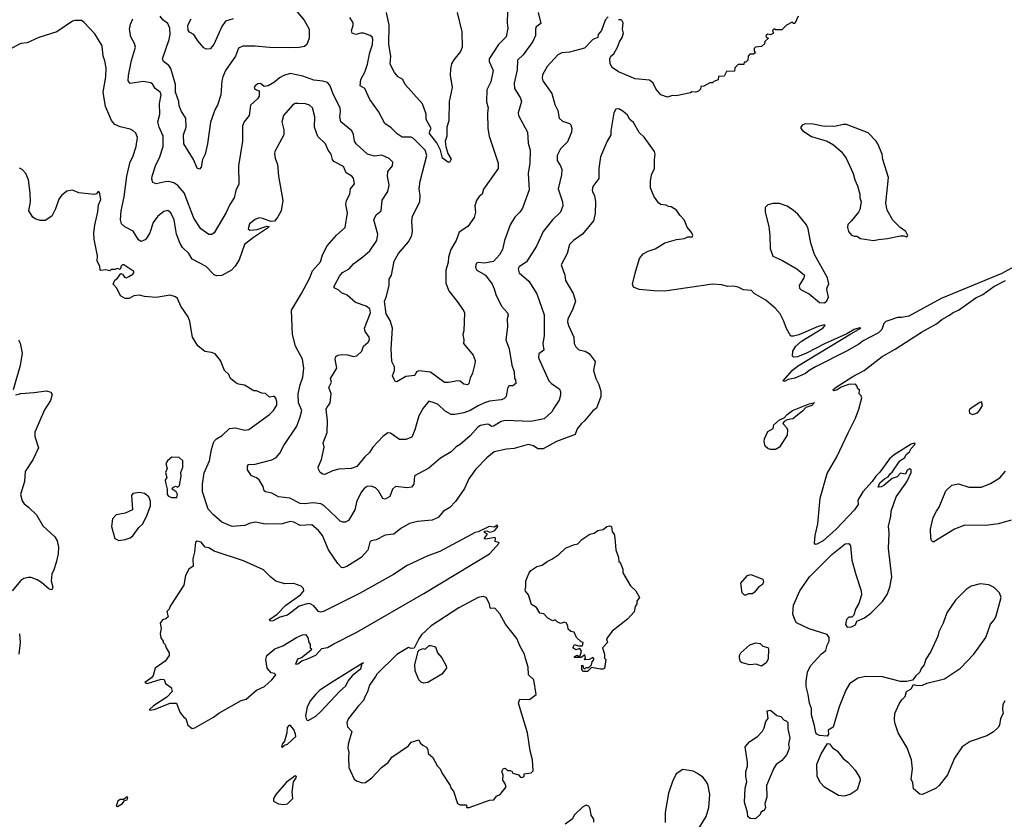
# Model space of a CAD drawing. Extents: x 1678759 to 1859541, y 384609 to 522867.
# Tile 370 of 466: x 1802486 to 1810131, y 426143 to 432349. Entities that reach past the tile are written whole.
import ezdxf

# ---------------------------------------------------------------- set-up
doc = ezdxf.new("R2010")
doc.units = 0

msp = doc.modelspace()

# ---------------------------------------------------------------- linework, layer by layer
at = {"layer": '0CON20XD'}
for points in [[(1804609.4, 432445), (1804695.5, 432345.5), (1804734.3, 432275), (1804732.5, 432205), (1804715, 432157.5), (1804698.3, 432141.7), (1804655, 432131.9), (1804590.4, 432130.4), (1804425, 432132.9), (1804313.6, 432143.6), (1804217.9, 432142.1), (1804185, 432128), (1804160.6, 432065), (1804084.7, 431955.3), (1804063.3, 431905), (1804055.6, 431875), (1804046.5, 431765), (1804021.9, 431685)], [(1806510.5, 432405), (1806531.3, 432318.7), (1806495, 432293.3), (1806490, 432275), (1806492.2, 432225), (1806471.1, 432178.9), (1806395.6, 432075), (1806351.9, 432035), (1806348.9, 431958.9), (1806325.6, 431855), (1806328.9, 431815), (1806373.1, 431745), (1806381.9, 431715), (1806356.9, 431625), (1806358.1, 431605), (1806429.2, 431475), (1806435, 431390), (1806450, 431335), (1806448.2, 431235), (1806433.3, 431155), (1806442.1, 431027.9), (1806389.2, 430885), (1806370, 430855), (1806331.4, 430815), (1806293.8, 430756.2), (1806249.2, 430635), (1806234.4, 430565), (1806212, 430525), (1806165, 430472.1), (1806095, 430458.6), (1806045, 430464), (1806031.9, 430458.1), (1806027.1, 430442.9), (1806026, 430425), (1806035.8, 430405.8), (1806104, 430365), (1806155, 430296.7), (1806171.3, 430261.3), (1806182.5, 430215), (1806227.5, 430125), (1806274.2, 430075), (1806278.6, 430055), (1806271.7, 430028.3), (1806272.5, 429965), (1806260, 429865), (1806285.6, 429795), (1806306.4, 429666.4), (1806324.3, 429615), (1806327.5, 429565), (1806336.7, 429555), (1806337.5, 429525), (1806315, 429507.5), (1806283.9, 429506.1), (1806273.2, 429486.8), (1806263.3, 429425), (1806244.1, 429405.9), (1806225, 429398.5), (1806135, 429387.6), (1806096, 429375), (1806045, 429353.1), (1805985, 429315.4), (1805935, 429297.7), (1805864.5, 429284.5), (1805835, 429285.6), (1805789.4, 429309.4), (1805735, 429361.2), (1805704.4, 429375.6), (1805662.1, 429387.9), (1805617.8, 429335), (1805585.6, 429275), (1805554.5, 429165.5), (1805530.8, 429109.2), (1805485, 429092), (1805435, 429091.2), (1805365, 429138.6), (1805345, 429142.5), (1805305.3, 429114.7), (1805228.3, 429031.7), (1805201.3, 428988.7), (1805165, 428956.2), (1805105, 428880), (1805060, 428865), (1804965, 428859.2), (1804915, 428847.1), (1804855, 428818.8), (1804840.5, 428820.5), (1804820, 428835), (1804805, 428860), (1804803.3, 428875), (1804830, 428935), (1804849.7, 429030.3), (1804841.4, 429065), (1804872.5, 429145), (1804875.5, 429235), (1804866.8, 429325), (1804870.3, 429339.7), (1804885, 429355.8), (1804896.7, 429375), (1804904.4, 429445), (1804887.5, 429495), (1804906.9, 429535), (1804900, 429565), (1804948.1, 429645), (1804935.7, 429715), (1804940, 429735), (1804955, 429745.8), (1804985, 429751.1), (1805035, 429746.7), (1805074.4, 429735.6), (1805105, 429740.6), (1805143.1, 429775), (1805155.8, 429815), (1805190.8, 429845), (1805201.4, 429865), (1805200.8, 429885), (1805169.7, 429929.7), (1805164.4, 429954.4), (1805210.9, 430075), (1805205, 430104.6), (1805175, 430124.4), (1805094.4, 430155), (1805029.6, 430209.6), (1804985, 430229.2), (1804965, 430250), (1804934.2, 430264.2), (1804926.2, 430275), (1804970.4, 430359.6), (1804993.1, 430386.9), (1805045, 430414.2), (1805078, 430455), (1805150.9, 430509.1), (1805204.6, 430555.4), (1805258.5, 430635), (1805266.5, 430685), (1805235.6, 430795), (1805255, 430834), (1805293.1, 430865), (1805300.8, 430949.2), (1805343.3, 431015), (1805354.4, 431065), (1805341.4, 431135), (1805345, 431170), (1805380, 431215), (1805382.7, 431242.7), (1805355, 431272.5), (1805298.3, 431298.3), (1805241.3, 431288.7), (1805185.4, 431305.4), (1805099.1, 431385), (1805085, 431406.2), (1805077.4, 431457.4), (1805066.1, 431486.1), (1804979.2, 431555), (1804971.5, 431595), (1804976.7, 431635), (1804973.1, 431665), (1804922.7, 431765), (1804895, 431840), (1804875, 431861.4), (1804840.7, 431870.7), (1804769.4, 431879.4), (1804685, 431910), (1804585, 431930.5), (1804536.2, 431915), (1804503.1, 431896.9), (1804465, 431864.3), (1804415, 431834.2), (1804385, 431831.2), (1804355, 431853.3), (1804335, 431850), (1804313.8, 431835), (1804306.7, 431825), (1804310.5, 431810.5), (1804346.2, 431796.2), (1804344.2, 431755), (1804332, 431735), (1804278, 431685), (1804267.1, 431605), (1804230, 431555), (1804217.1, 431525), (1804215.6, 431405), (1804184.4, 431215), (1804188.3, 431071.7), (1804165, 431022.5), (1804152.5, 430965), (1804117.8, 430915), (1804088.3, 430851.7), (1803996.2, 430695), (1803978.8, 430681.2), (1803955, 430682), (1803891.9, 430725), (1803838.9, 430808.9), (1803763.2, 431005), (1803715, 431062.7), (1803683.3, 431083.3), (1803645, 431092.1), (1803615, 431091.5), (1803545, 431074.2), (1803518.8, 431085), (1803512.2, 431112.2), (1803514.6, 431135.4), (1803540, 431215), (1803574.6, 431285.4), (1803600.9, 431365), (1803599.1, 431445), (1803568.9, 431515), (1803559.5, 431555), (1803573.6, 431616.4), (1803571.6, 431698.4), (1803585.5, 431765), (1803575.6, 431785), (1803536.9, 431815), (1803519.4, 431845), (1803505, 431857.5), (1803445, 431868.5), (1803345, 431853.1), (1803328.1, 431875), (1803330.7, 431915), (1803355, 432033.3), (1803384.5, 432134.5), (1803378.6, 432165), (1803350, 432215), (1803338.9, 432275), (1803346.9, 432313.1), (1803364.4, 432355)], [(1804021.9, 431685), (1804003.1, 431655), (1803967.2, 431552.8), (1803944.4, 431385.6), (1803925.7, 431305), (1803905.8, 431264.2), (1803896, 431205), (1803881.7, 431188.3), (1803865, 431197.5), (1803834.2, 431265), (1803761.1, 431385), (1803758.5, 431455), (1803779.5, 431515), (1803775.5, 431585), (1803743.5, 431635), (1803725, 431680), (1803720.9, 431715), (1803695.4, 431785.4), (1803694.6, 431844.6), (1803660.4, 431970.4), (1803645, 431993.3), (1803603.8, 432025), (1803596, 432045), (1803647.7, 432195), (1803654.6, 432235), (1803652.2, 432282.2), (1803635, 432319.2), (1803597.9, 432347.9), (1803577.5, 432375)], [(1804143.8, 432356.2), (1804083.9, 432336.1), (1804055, 432296), (1803994.5, 432155.5), (1803965, 432122.5), (1803935, 432120), (1803915, 432130), (1803868.8, 432185), (1803837.1, 432235), (1803805, 432251.4), (1803794.1, 432264.1), (1803790.8, 432305), (1803816.5, 432355)], [(1806272.7, 432412.7), (1806270.6, 432325), (1806276.6, 432283.4), (1806264.1, 432215.9), (1806204.3, 432155), (1806132.5, 432045), (1806130, 432025), (1806161.9, 431955), (1806144.6, 431865.4), (1806114.2, 431805), (1806110.9, 431710.9), (1806124, 431665), (1806119.2, 431625), (1806121.9, 431505), (1806130, 431445), (1806201.4, 431235), (1806200, 431195), (1806087.3, 431032.7), (1806076, 430995), (1806053.1, 430976.9), (1806032, 430945), (1806020, 430905), (1806025.9, 430855.9), (1806015.6, 430814.4), (1805966.2, 430745), (1805899.1, 430700.9), (1805874.6, 430635), (1805834.7, 430565), (1805815.6, 430505), (1805813.1, 430463.1), (1805795.7, 430405), (1805794.6, 430304.6), (1805817.8, 430245), (1805881.8, 430161.8), (1805932.6, 430092.6), (1805938.9, 430075), (1805935.6, 429934.4), (1805927.1, 429905), (1805935.6, 429865), (1805932.9, 429835), (1806006.9, 429745), (1806021.4, 429705), (1806021.2, 429678.8), (1806002, 429605), (1805983.4, 429566.6), (1805973.9, 429526.1), (1805963.9, 429516.1), (1805935, 429520), (1805905, 429543.8), (1805887.3, 429547.3), (1805815, 429532.5), (1805785, 429532.5), (1805675, 429612), (1805585, 429623.1), (1805568, 429615), (1805555, 429587.5), (1805485, 429578.8), (1805415, 429537.5), (1805400.7, 429540.7), (1805380, 429585), (1805396.7, 429625), (1805396.2, 429655), (1805376.4, 429696.4), (1805370, 429795), (1805380, 429955), (1805363.1, 430015), (1805330.8, 430065), (1805317.5, 430165), (1805332, 430195), (1805355.8, 430285), (1805354.2, 430335), (1805372, 430365), (1805392.5, 430475), (1805427.5, 430535), (1805506, 430625), (1805531.4, 430675), (1805537, 430707), (1805530.8, 430785), (1805535.7, 430824.3), (1805593.1, 430935), (1805595.6, 430985), (1805587.1, 431035), (1805595.6, 431095), (1805646.8, 431295), (1805634.7, 431335), (1805545, 431427.9), (1805525, 431436.8), (1805455, 431438.2), (1805416.4, 431463.6), (1805369.4, 431509.4), (1805322.1, 431542.1), (1805272.5, 431635), (1805205, 431728.8), (1805165, 431813.8), (1805128.8, 431835), (1805135.6, 431885), (1805165, 431941.2), (1805185.8, 432004.2), (1805204.6, 432095.4), (1805226.5, 432155), (1805228, 432198), (1805222, 432212), (1805206, 432225), (1805156.2, 432245), (1805134.7, 432245.3), (1805095, 432232.7), (1805068.6, 432245), (1805061.1, 432265), (1805074.3, 432304.3), (1805074.4, 432325), (1805048.9, 432365)], [(1805882.5, 432405), (1805919.2, 432255), (1805922.9, 432135), (1805908.9, 432101.1), (1805857.5, 432037.5), (1805839.4, 432005), (1805830, 431965), (1805828.3, 431918.3), (1805842.7, 431822.7), (1805821.1, 431715), (1805817.3, 431562.7), (1805802, 431515), (1805802.1, 431445), (1805788.9, 431405), (1805793.7, 431363.7), (1805810.4, 431310.4), (1805835.8, 431265.8), (1805826.2, 431245), (1805815, 431240), (1805770, 431275), (1805753.8, 431335), (1805724.2, 431394.2), (1805668.5, 431465), (1805669.5, 431485), (1805681.5, 431505), (1805643.1, 431573.1), (1805641.5, 431615), (1805612.5, 431695), (1805479.2, 431845), (1805462, 431885), (1805425, 431906), (1805395, 431938), (1805363.2, 432003.2), (1805368.7, 432065), (1805353.5, 432155), (1805353.6, 432305), (1805334.2, 432405)], [(1807055, 432370), (1807032.5, 432345), (1807002.5, 432265), (1806976.7, 432235), (1806975, 432210), (1806935.9, 432194.1), (1806872.3, 432127.7), (1806755, 432096), (1806695, 432092.5), (1806665, 432075.8), (1806580.8, 431985), (1806545, 431920), (1806541.9, 431895), (1806546.9, 431875), (1806616.9, 431775), (1806640.3, 431690.3), (1806665.7, 431645), (1806675, 431583.8), (1806700.7, 431560.7), (1806755, 431543.3), (1806765, 431532.5), (1806772.5, 431505), (1806770, 431475), (1806739.3, 431400.7), (1806683.9, 431346.1), (1806660, 431295), (1806660, 431255), (1806685.8, 431215), (1806695.7, 431185), (1806694.2, 431144.2), (1806666.9, 431035), (1806701.1, 430935), (1806702.9, 430905), (1806684.2, 430855), (1806622.9, 430795), (1806551.4, 430705), (1806499.3, 430590.7), (1806421.4, 430468.6), (1806365, 430431.2), (1806355.8, 430414.2), (1806364.4, 430385), (1806439.3, 430319.3), (1806502.4, 430222.4), (1806558.3, 430058.3), (1806558.1, 429895), (1806549.1, 429835), (1806555.6, 429785), (1806515.8, 429755), (1806514.2, 429725), (1806594.4, 429545), (1806615, 429524.2), (1806675, 429483.8), (1806684.2, 429465), (1806686, 429435), (1806675.6, 429395), (1806632.5, 429335), (1806618.6, 429305), (1806557.7, 429252.3), (1806455, 429229.6), (1806255, 429239.1), (1806225, 429230.9), (1806165, 429193.9), (1806149.5, 429190.5)], [(1808530, 432375), (1808505, 432320), (1808495, 432320), (1808485, 432330), (1808440, 432305), (1808405, 432270), (1808355, 432270), (1808343, 432277), (1808332.5, 432265), (1808340, 432245), (1808315, 432230), (1808295, 432237.5), (1808280, 432225), (1808285, 432210), (1808300, 432205), (1808271.7, 432178.3), (1808268.3, 432161.7), (1808245, 432140), (1808200, 432135), (1808190, 432125), (1808190, 432105), (1808198.3, 432091.7), (1808185, 432080), (1808155, 432080), (1808142.5, 432065), (1808140, 432035), (1808125, 432020), (1808111.7, 432018.3), (1808108.3, 432001.7), (1808065, 432000), (1808040, 431975), (1808035, 431950), (1807973, 431947), (1807955, 431910), (1807911.7, 431908.3), (1807908.3, 431881.7), (1807875, 431870), (1807865, 431860), (1807845, 431860), (1807797, 431833), (1807775, 431830), (1807771.7, 431808.3), (1807757, 431793), (1807735, 431787.5), (1807705, 431790), (1807695, 431780), (1807620, 431765), (1807585, 431757.5), (1807555, 431760), (1807515, 431747.5), (1807465, 431766.7), (1807425, 431813.3), (1807403.8, 431855), (1807375, 431880), (1807265, 431889.2), (1807136.7, 431945), (1807087.3, 431977.3), (1807071.2, 432005), (1807068.8, 432045), (1807076.7, 432065), (1807098.8, 432085), (1807128.8, 432135), (1807143.3, 432176.7), (1807165, 432210), (1807173.3, 432245), (1807166.7, 432275), (1807172.5, 432325), (1807165, 432340), (1807155, 432347.5), (1807135, 432348.8)], [(1806149.5, 429190.5), (1806128.2, 429208.2), (1806115, 429209.5), (1806065, 429200), (1806042.8, 429187.2), (1805985, 429118.8), (1805905, 429052), (1805876.2, 429035), (1805835, 428994.2), (1805754.6, 428945.4), (1805662.6, 428867.4), (1805550.5, 428809.5), (1805547.1, 428745), (1805528.3, 428721.7), (1805495, 428716.9), (1805405, 428727.1), (1805381.1, 428705), (1805360.9, 428649.1), (1805325, 428627.1), (1805305, 428634), (1805272.5, 428692.5), (1805248.6, 428715), (1805215, 428728.7), (1805183.7, 428726.3), (1805159.9, 428710.1), (1805139.5, 428685), (1805104.4, 428615), (1805088.1, 428545), (1805038.3, 428461.7), (1805015, 428450), (1804995, 428450), (1804975, 428457.1), (1804944.7, 428484.7), (1804847.7, 428577.7), (1804825, 428591.1), (1804765, 428598.1), (1804698.5, 428591.5), (1804665, 428594.7), (1804584, 428635), (1804495, 428646.4), (1804445, 428673.3), (1804394, 428684), (1804383.3, 428693.3), (1804376, 428726), (1804345, 428778), (1804325, 428793.3), (1804285, 428807.5), (1804254.5, 428855), (1804253.6, 428885), (1804263.6, 428896.4), (1804315, 428900), (1804445, 428932.2), (1804478.1, 428951.9), (1804506.5, 428983.5), (1804536.2, 429045), (1804637.5, 429195), (1804664.4, 429265.6), (1804675.6, 429315), (1804649.6, 429375), (1804649.5, 429445), (1804663.6, 429515), (1804683.8, 429575), (1804692.9, 429645), (1804681.3, 429715), (1804627.1, 429815), (1804604.5, 429905), (1804596.7, 430095), (1804675.3, 430224.7), (1804739.1, 430345), (1804760, 430400), (1804820.4, 430469.6), (1804836.5, 430525), (1804872.2, 430595), (1804945, 430675.8), (1805011.9, 430735), (1805031.3, 430848.7), (1805017.5, 430915), (1805024.2, 430945), (1805048.9, 430995), (1805055.7, 431035), (1805085.6, 431075), (1805077.6, 431117.6), (1805064.2, 431135), (1805020.9, 431160.9), (1804999.1, 431209.1), (1804925, 431247.5), (1804914.4, 431265), (1804904.3, 431305), (1804881.4, 431335), (1804861.5, 431385), (1804802, 431442), (1804773.8, 431515), (1804778.5, 431595), (1804759.2, 431665), (1804735, 431684.3), (1804705, 431696.7), (1804645, 431699.4), (1804625, 431697.1), (1804605, 431685.8), (1804534.5, 431605), (1804520.6, 431555), (1804537.1, 431495), (1804537.1, 431455), (1804467.5, 431325), (1804465, 431310), (1804470, 431275), (1804488.6, 431225), (1804496, 431135), (1804528.6, 430945), (1804515.6, 430865), (1804490.7, 430819.3), (1804464.2, 430785.8), (1804435, 430782), (1804375, 430806), (1804345, 430810), (1804315, 430798), (1804270.8, 430765), (1804260, 430725), (1804272.5, 430715), (1804328.7, 430721.3), (1804405, 430745.8), (1804420, 430745), (1804417.5, 430735), (1804300.8, 430659.2), (1804231.1, 430605), (1804188.9, 430485), (1804159.4, 430435), (1804130.8, 430405), (1804055, 430362.7), (1804015, 430360.6), (1803995, 430368.1), (1803933.8, 430433.8), (1803825, 430491.4), (1803798.6, 430535), (1803749.8, 430579.8), (1803730.9, 430610.9), (1803703.7, 430683.7), (1803699.1, 430715), (1803685.5, 430795), (1803659.1, 430849.1), (1803635, 430867.1), (1803605, 430861.4), (1803558.6, 430825), (1803523.3, 430775), (1803497.1, 430695), (1803472.5, 430655), (1803459.1, 430640.9), (1803426.7, 430626.7), (1803409.7, 430639.7), (1803366.4, 430706.4), (1803301.2, 430741.2), (1803275.6, 430765), (1803267.8, 430795), (1803272.9, 430865), (1803297.9, 430975), (1803316.9, 431135), (1803344.4, 431245), (1803365.4, 431284.6), (1803390, 431365), (1803400.6, 431435), (1803388.7, 431468.7), (1803365, 431489.2), (1803345, 431499.2), (1803265, 431516), (1803224.4, 431534.4), (1803197.5, 431567.5), (1803177.5, 431615), (1803153.1, 431675), (1803133.1, 431785), (1803155.6, 431905), (1803158.1, 431975), (1803148.3, 432028.3), (1803134.5, 432064.5), (1803126.9, 432145), (1803068.8, 432238.8), (1802987.7, 432327.7), (1802965, 432341.2), (1802915, 432342.9), (1802895, 432337.5), (1802775, 432254.2), (1802635, 432210), (1802545, 432168.8), (1802495, 432164.2), (1802425, 432128.8)], [(1809235.6, 430014.4), (1809212.5, 430007.5), (1809195, 429991.2), (1809181.5, 429945), (1809155, 429918.9), (1809035, 429856.2), (1809000.5, 429829.5), (1808905, 429776.6), (1808664.8, 429655.2), (1808615, 429627.3), (1808587, 429603), (1808505, 429567.7), (1808453.9, 429556.1), (1808425, 429541.2), (1808413.3, 429545), (1808484.4, 429625), (1808525, 429659.2), (1808940.4, 429909.6), (1809016.2, 429955), (1809007.7, 429957.7), (1808966.7, 429945), (1808909.1, 429910.9), (1808735, 429833.8), (1808595, 429761.6), (1808525, 429731.2), (1808495, 429728.8), (1808486.2, 429736.2), (1808488, 429775), (1808512, 429815), (1808557.3, 429852.7), (1808723.3, 429955), (1808740, 429975), (1808735, 429980), (1808685, 429966.9), (1808535.9, 429904.1), (1808495, 429891.5), (1808473.4, 429893.4), (1808440.9, 429950.9), (1808417.5, 430015), (1808390.8, 430065), (1808350.9, 430110.9), (1808278.3, 430171.7), (1808190, 430225), (1808167, 430247), (1808105, 430251.2), (1808064.1, 430274.1), (1808025, 430281.2), (1807985, 430278.8), (1807935, 430292), (1807865, 430296), (1807495, 430243.1), (1807413.6, 430243.6), (1807295, 430254.2), (1807253, 430273), (1807244.2, 430295), (1807265, 430382.5), (1807298.8, 430495), (1807328.3, 430531.7), (1807365, 430551.2), (1807420.3, 430569.7), (1807495, 430616.9), (1807585, 430644), (1807649.3, 430650.7), (1807675, 430663.3), (1807706.4, 430663.6), (1807712.5, 430675), (1807706.2, 430695), (1807669.3, 430739.3), (1807655, 430772.5), (1807645.8, 430795), (1807610.6, 430830.6), (1807585, 430871.2), (1807545, 430896.2), (1807525, 430898.8), (1807505, 430910), (1807462.5, 430915), (1807445, 430927.5), (1807410.3, 430980.3), (1807384.5, 431044.5), (1807384.3, 431095), (1807392.5, 431145), (1807415.6, 431195), (1807414, 431265), (1807420, 431305), (1807414, 431325), (1807335, 431436.7), (1807295, 431472.5), (1807251.7, 431551.7), (1807224.1, 431574.1), (1807205, 431606.7), (1807168.8, 431638.8), (1807137.3, 431657.3), (1807115, 431653.3), (1807100, 431625), (1807076, 431485), (1807075.8, 431455), (1807047.5, 431405), (1806996, 431285), (1806983.1, 431195), (1806982.9, 431115), (1806937.5, 431055), (1806930.8, 431025), (1806937.1, 431007.1), (1806950, 430985), (1806957.1, 430935), (1806953.1, 430845), (1806941.7, 430788.3), (1806855, 430684.2), (1806785.4, 430634.6), (1806755, 430603.8), (1806735.7, 430535), (1806691.4, 430445), (1806720, 430365), (1806724.5, 430324.5), (1806784.3, 430225), (1806801.4, 430165), (1806780.8, 430105), (1806741.8, 430025), (1806739.1, 430005), (1806746.5, 429975), (1806789.2, 429885), (1806792.5, 429835), (1806805, 429810), (1806827.3, 429787.3), (1806877.3, 429777.3), (1806908.8, 429758.8), (1806954, 429695), (1806942.5, 429625), (1806959.2, 429565), (1806981.7, 429518.3), (1806997.1, 429465), (1806997.1, 429425), (1806965.8, 429335), (1806935, 429312), (1806872, 429235), (1806847.5, 429215), (1806815.5, 429174.5), (1806800, 429130), (1806653.8, 429076.2), (1806551.7, 429018.3), (1806508.6, 429018.6), (1806475, 429042.5), (1806435, 429051.4), (1806325, 429021.9), (1806265, 429016.7), (1806171.2, 428995), (1806112, 428948), (1806025, 428857.5), (1805973.1, 428785), (1805938.7, 428711.3), (1805870.3, 428609.7), (1805825, 428564), (1805775.5, 428534.5), (1805735, 428486.2), (1805687.5, 428465), (1805575.8, 428454.2), (1805511.7, 428438.3), (1805445, 428399.2), (1805390, 428355), (1805325, 428349.4), (1805255, 428310.8), (1805214.5, 428305.5), (1805205.8, 428295), (1805188.6, 428231.4), (1805138, 428175), (1805025, 428105.5), (1804995, 428095.6), (1804985, 428098.1), (1804955, 428128.6), (1804883.5, 428235), (1804836.3, 428346.3), (1804805.4, 428385.4), (1804755, 428428.6), (1804665, 428424.4), (1804615, 428450), (1804585, 428453.1), (1804525, 428437.5), (1804392.6, 428432.6), (1804320.3, 428449.7), (1804275, 428440.6), (1804235, 428423.3), (1804135, 428416.7), (1804055, 428450), (1803993.3, 428503.3), (1803950.5, 428550.5), (1803904.7, 428684.7), (1803904.6, 428745), (1803918.5, 428831.5), (1803960.5, 428925), (1803976.4, 429013.6), (1803990, 429065), (1803999.7, 429080.3), (1804014.4, 429095.6), (1804058.3, 429121.7), (1804115, 429176), (1804162.3, 429182.3), (1804235, 429164.3), (1804265, 429168.1), (1804425, 429284.4), (1804455.7, 429315), (1804482.1, 429357.9), (1804482.9, 429385), (1804475, 429412.5), (1804465, 429423.8), (1804453.3, 429423.3), (1804425, 429420), (1804395, 429446.7), (1804365, 429451.2), (1804325, 429468), (1804305, 429468.8), (1804231.7, 429511.7), (1804185, 429520), (1804165, 429531.2), (1804122.5, 429565), (1804110, 429595), (1804076.2, 429625), (1804046.2, 429705), (1804002.5, 429755), (1803975, 429766.7), (1803924.1, 429774.1), (1803868, 429818), (1803828.1, 429885), (1803806.7, 430006.7), (1803793, 430043), (1803738, 430125), (1803711.2, 430185), (1803697, 430197), (1803655, 430210), (1803545, 430194), (1803455, 430201.4), (1803415, 430211.4), (1803373.1, 430206.9), (1803335, 430186.2), (1803306.1, 430186.1), (1803267.5, 430205), (1803240, 430265), (1803212.5, 430295), (1803223.8, 430326.2), (1803245, 430343.3), (1803271.7, 430378.3), (1803285, 430373.3), (1803300.4, 430350.4), (1803315, 430345.6), (1803332.5, 430355), (1803363.3, 430375), (1803373.3, 430385), (1803373.3, 430395), (1803295, 430446), (1803285, 430446.7), (1803273.3, 430435), (1803265, 430410), (1803245, 430417.5), (1803225, 430410), (1803195, 430410), (1803185, 430400), (1803155, 430407.5), (1803115, 430402.5), (1803110, 430405), (1803107, 430437), (1803087.5, 430475), (1803091.2, 430515), (1803063.1, 430645), (1803061.4, 430695), (1803068.1, 430755), (1803093.4, 430856.6), (1803098.3, 430911.7), (1803115.8, 430954.2), (1803105, 431010), (1803095, 431016), (1803082, 430998), (1803065, 430992), (1802945, 431003.8), (1802895, 431026.2), (1802852.3, 431017.7), (1802810, 430985), (1802790, 430955), (1802765, 430880), (1802735.9, 430824.1), (1802685, 430790), (1802645, 430791.2), (1802605, 430803.3), (1802587.5, 430815), (1802556.7, 430865), (1802568.8, 430935), (1802567.5, 431005), (1802554, 431105), (1802534.1, 431154.1), (1802505, 431186.7), (1802485, 431196.7)], [(1809116.4, 430636.4), (1809155, 430643.8), (1809225, 430651.2), (1809325, 430672.5), (1809351.7, 430671.7), (1809375, 430662.5), (1809382.5, 430675), (1809367.5, 430705), (1809322.5, 430735), (1809265, 430793.3), (1809221.7, 430871.7), (1809210.8, 430925), (1809230.8, 431125), (1809188, 431265), (1809182, 431305), (1809148.8, 431385), (1809136.8, 431406.8), (1809075, 431470), (1808905.7, 431535.7), (1808880, 431535), (1808815, 431518.8), (1808795, 431523.3), (1808735, 431520), (1808647.7, 431537.7), (1808585, 431540), (1808560.7, 431529.3), (1808552.5, 431515), (1808552.5, 431505), (1808566.4, 431486.4), (1808635, 431443.3), (1808755.9, 431405.9), (1808805, 431376.7), (1808865, 431326.7), (1808903.8, 431275), (1808958, 431155), (1808970, 431105), (1808990.5, 431060.5), (1809010, 430995), (1809008.8, 430965), (1809020, 430935), (1809010, 430875), (1809000, 430855), (1808942.5, 430785), (1808915, 430760), (1808912.5, 430735), (1808922.5, 430705), (1808945, 430677.5), (1808965, 430667.5), (1808985, 430667.5), (1809015, 430651.2), (1809116.4, 430636.4)], [(1808735, 430152.5), (1808753, 430167), (1808766.2, 430195), (1808754, 430256), (1808756.1, 430273.9), (1808768.8, 430295), (1808758, 430345), (1808657, 430527), (1808630, 430615), (1808608.8, 430725), (1808595, 430757.5), (1808528.3, 430838.3), (1808495, 430868.8), (1808445, 430901.2), (1808385, 430921.2), (1808335, 430923.3), (1808295, 430912.5), (1808275, 430890), (1808273.3, 430855), (1808303.6, 430743.6), (1808311.2, 430675), (1808312.3, 430572.3), (1808333.6, 430513.6), (1808405, 430481.2), (1808519.4, 430415), (1808579.2, 430365), (1808575.6, 430345), (1808537.1, 430285), (1808541.2, 430265), (1808555, 430251.2), (1808615, 430221.2), (1808695, 430153.3), (1808735, 430152.5)], [(1810355, 430512.5), (1810110.8, 430379.2), (1809642, 430185), (1809391.2, 430048.8), (1809335, 430036.4), (1809302.6, 430037.4), (1809235.6, 430014.4)], [(1810135, 427063.3), (1810118.8, 427035), (1810116, 426995), (1810121.2, 426965), (1810101.2, 426925), (1810093.3, 426875), (1810083.9, 426856.1), (1810047.3, 426822.7), (1809995, 426790), (1809865, 426747.5), (1809805, 426706.2), (1809745, 426617.5), (1809690.7, 426489.3), (1809626.7, 426405), (1809602.5, 426385), (1809495, 426336.7), (1809475, 426337.5), (1809425, 426380), (1809420, 426425), (1809408.8, 426455), (1809419.2, 426535), (1809411.4, 426605), (1809377.9, 426697.9), (1809307.5, 426815), (1809282.5, 426885), (1809277.5, 426915), (1809280.8, 426965), (1809315, 427040), (1809335, 427070), (1809362.5, 427095), (1809372.5, 427135), (1809407.5, 427155), (1809425, 427190), (1809455, 427182.5), (1809495, 427183.3), (1809530.7, 427199.3), (1809667.3, 427232.7), (1809790, 427315), (1809894, 427425), (1809986.9, 427555), (1810025, 427656.7), (1810055.8, 427694.2), (1810068.9, 427721.1), (1810105.8, 427865), (1810095, 427900), (1810053, 427943), (1810011.7, 427961.7), (1809945, 427971.2), (1809875, 427952), (1809834.4, 427925.6), (1809752.5, 427845), (1809686, 427745), (1809655.8, 427665), (1809622.1, 427597.9), (1809613.8, 427565), (1809561.2, 427445), (1809521.2, 427385), (1809507.7, 427342.3), (1809486.4, 427313.6), (1809476.1, 427283.9), (1809444.1, 427255.9), (1809418.3, 427221.7), (1809375, 427212.5), (1809325, 427213.3), (1809185, 427249.2), (1809055, 427252.5), (1808995, 427238), (1808930, 427195), (1808901.2, 427145), (1808850, 427015), (1808801.7, 426858.3), (1808764.2, 426835.8), (1808766.4, 426803.6), (1808755, 426787.5), (1808695, 426793.3), (1808675, 426803.3), (1808666.7, 426815), (1808658.3, 426868.3), (1808633.8, 426955), (1808633, 427003), (1808618.8, 427045), (1808609.3, 427110.7), (1808592, 427175), (1808592, 427215), (1808604, 427285), (1808626.7, 427335), (1808712.3, 427427.7), (1808746.1, 427453.9), (1808756.7, 427495), (1808772.5, 427525), (1808772.5, 427555), (1808755, 427577.5), (1808615, 427622.5), (1808518.8, 427668.8), (1808506.2, 427685), (1808490, 427735), (1808494.3, 427805), (1808543.5, 427916.5), (1808618.2, 428025), (1808791.8, 428198.2), (1808895, 428280.8), (1808923.9, 428283.9), (1808936.2, 428265), (1808948, 428155), (1808977.5, 428042.5), (1809020, 427915), (1809021.2, 427885), (1809001.7, 427818.3), (1808976.7, 427775), (1808962.5, 427727.5), (1808947, 427713), (1808925, 427712.5), (1808906.7, 427695), (1808897.5, 427655), (1808910, 427635), (1808945, 427637.5), (1808975, 427652.5), (1808985, 427680), (1809045, 427707.5), (1809095, 427743.3), (1809185.6, 427834.4), (1809221.2, 427888.8), (1809242, 427945), (1809257.1, 428025), (1809231.9, 428245), (1809238.1, 428365), (1809233, 428417), (1809251.4, 428495), (1809252, 428535), (1809290.8, 428645), (1809375, 428761.2), (1809408, 428835), (1809407.5, 428855), (1809395, 428862.5), (1809377, 428853), (1809365, 428822.5), (1809325, 428830), (1809298.3, 428801.7), (1809261.7, 428788.3), (1809195, 428733.3), (1809175, 428723.3), (1809151.7, 428721.7), (1809165, 428753.3), (1809200, 428785), (1809229.1, 428800.9), (1809243.8, 428825), (1809261.7, 428838.3), (1809320.4, 428925), (1809359.5, 428950.5), (1809369.4, 428975), (1809395.5, 428994.5), (1809408.3, 429021.7), (1809440, 429055), (1809435, 429062.5), (1809407.5, 429055), (1809275, 428972), (1809239.7, 428940.3), (1809165, 428836.2), (1809133.2, 428806.8), (1809105, 428763.8), (1809034, 428685), (1808995, 428620), (1808996.7, 428585), (1808969.2, 428545), (1808825, 428395.4), (1808725.3, 428304.7), (1808675, 428278), (1808665, 428276.7), (1808656.7, 428285), (1808661.4, 428345), (1808684.2, 428435), (1808701.4, 428635), (1808755, 428827.5), (1808831.4, 428955), (1808917.6, 429142.4), (1808976.9, 429255), (1809002.9, 429325), (1809023.8, 429413.8), (1809018.8, 429428.8), (1809003.3, 429445), (1809007.5, 429475), (1808993.3, 429483.3), (1808986.7, 429506.7), (1808975, 429520), (1808922.7, 429517.3), (1808863.6, 429496.4), (1808832.5, 429475), (1808807.5, 429467.5), (1808800, 429475), (1808825, 429496.2), (1808955, 429580.8), (1809042.6, 429627.4), (1809184, 429736), (1809285, 429791.6), (1809487.3, 429922.7), (1809605, 429987.3), (1809645, 430022.7), (1809706.9, 430055), (1809732.9, 430077.1), (1809775, 430093.8), (1809910.8, 430189.2), (1809965.6, 430215), (1810051.1, 430278.9), (1810140, 430325)], [(1802476.2, 429865), (1802489.1, 429839.1), (1802505, 429760), (1802488.6, 429665), (1802434, 429475)], [(1802455, 429436.7), (1802495, 429448), (1802595.6, 429454.4), (1802695, 429469.2), (1802728.3, 429458.3), (1802738.8, 429438.8), (1802725, 429392.5), (1802679.7, 429320.3), (1802603.3, 429146.7), (1802604.2, 429115), (1802631.2, 429025), (1802587.5, 428932.5), (1802527.7, 428842.3), (1802524, 428765), (1802491.9, 428665), (1802504.5, 428614.5), (1802520.2, 428590.2), (1802555, 428565.6), (1802615.6, 428505), (1802665, 428422), (1802757.5, 428335), (1802778, 428305), (1802786.2, 428255), (1802783.6, 428203.6), (1802769.2, 428135), (1802752, 428078), (1802734.5, 428044.5), (1802731.1, 427995), (1802742.5, 427945), (1802736.6, 427923.4), (1802715, 427929.2), (1802655, 427981.9), (1802622.2, 428002.2), (1802575, 428020), (1802555, 428020), (1802519.1, 428010.9), (1802495, 427996), (1802427.1, 427915)], [(1808355, 429012.5), (1808313, 429013), (1808295, 429020), (1808275, 429040), (1808266.7, 429075), (1808270, 429095), (1808295, 429152.5), (1808337.5, 429175), (1808342.5, 429205), (1808385, 429243.3), (1808420.7, 429259.3), (1808444, 429285), (1808486.7, 429315), (1808615, 429368.8), (1808657, 429377), (1808637.5, 429355), (1808591.2, 429338.8), (1808565, 429311.2), (1808488.3, 429251.7), (1808445, 429243.3), (1808420.7, 429229.3), (1808412.5, 429215), (1808440, 429185), (1808448.8, 429165), (1808446, 429125), (1808385, 429032.5), (1808355, 429012.5)], [(1809885, 429284), (1809922.3, 429297.7), (1809938.8, 429315), (1809961.2, 429355), (1809955, 429382.5), (1809935, 429375.8), (1809864.4, 429325), (1809858.6, 429315), (1809860, 429295), (1809885, 429284)], [(1803705, 428640), (1803710, 428665), (1803700, 428685), (1803670, 428705), (1803675, 428717.5), (1803695, 428727.5), (1803715, 428720), (1803726.4, 428733.6), (1803738.8, 428805), (1803738, 428835), (1803752, 428875), (1803752, 428925), (1803725, 428951.2), (1803667, 428953), (1803633.3, 428925), (1803620, 428905), (1803630, 428865), (1803617.5, 428835), (1803627.5, 428795), (1803616.7, 428775), (1803617, 428757), (1803630, 428705), (1803630, 428665), (1803640.7, 428650.7), (1803665, 428640), (1803705, 428640)], [(1810185, 428464.4), (1810085, 428436.9), (1809985, 428423.5), (1809825, 428426.7), (1809745, 428395.8), (1809585, 428296.7), (1809577, 428297), (1809566.4, 428306.4), (1809561.2, 428325), (1809559.2, 428395), (1809578.6, 428485), (1809605.6, 428534.4), (1809626, 428565), (1809676.8, 428693.2), (1809724.5, 428735.5), (1809775, 428745.7), (1809855, 428720.8), (1809955, 428721.9), (1810025, 428750), (1810096.1, 428793.9), (1810141.4, 428845)], [(1803256.4, 428306.4), (1803305, 428314), (1803343, 428327), (1803365, 428343.8), (1803411.7, 428408.3), (1803441.2, 428435), (1803476.2, 428505), (1803502.5, 428575), (1803501.7, 428611.7), (1803487.5, 428645), (1803455, 428672.5), (1803415, 428680), (1803365, 428672.5), (1803354.2, 428655.8), (1803362.5, 428545), (1803305, 428520), (1803234.1, 428505.9), (1803206.1, 428473.9), (1803200, 428415), (1803225, 428323.3), (1803256.4, 428306.4)], [(1803825, 426848), (1803845, 426854), (1803991.8, 426935), (1804033, 426967), (1804205, 427065.3), (1804245, 427074.7), (1804323.9, 427146.1), (1804386.2, 427173.8), (1804443.9, 427225), (1804474, 427265), (1804465, 427274), (1804439.3, 427279.3), (1804406.7, 427315), (1804396.4, 427383.6), (1804403.8, 427415), (1804467.5, 427465), (1804529.8, 427490.2), (1804635, 427552.9), (1804682.5, 427575), (1804705, 427576.7), (1804722.5, 427555), (1804730, 427515), (1804741.7, 427501.7), (1804742.5, 427475), (1804752.5, 427465), (1804750, 427455), (1804675, 427395.8), (1804643.1, 427386.9), (1804626.4, 427346.4), (1804645, 427348.5), (1804677.1, 427372.9), (1804721.7, 427388.3), (1804785, 427416.1), (1804832.3, 427467.7), (1804875, 427475.3), (1804924.4, 427505.6), (1805104.7, 427595), (1805624, 427896), (1806135, 428204.5), (1806209.4, 428285), (1806205, 428292), (1806178.3, 428298.3), (1806180, 428325), (1806175, 428329.2), (1806106.4, 428316.4), (1806095, 428320), (1806093.9, 428326.1), (1806117.5, 428355), (1806095, 428370), (1806095, 428380), (1806115, 428382.5), (1806135, 428372.5), (1806150, 428375), (1806176.2, 428385), (1806197.5, 428415), (1806195, 428426.7), (1806169.3, 428410.7), (1806130, 428415), (1806046.2, 428373.8), (1806022.3, 428367.7), (1805748, 428222), (1805655, 428188.2), (1805495, 428111.8), (1805388, 428042), (1805125, 427895.2), (1804845, 427756.4), (1804825, 427751.8), (1804805.3, 427755.3), (1804769.1, 427799.1), (1804742.5, 427815), (1804725, 427818), (1804655, 427797.1), (1804565, 427728), (1804507, 427713), (1804455, 427684.2), (1804432, 427682), (1804426.7, 427695), (1804485.8, 427734.2), (1804552.5, 427805), (1804665.9, 427884.1), (1804691.9, 427915), (1804690.8, 427935), (1804672.4, 427952.4), (1804615, 427971.9), (1804545, 427969.4), (1804475, 427991.9), (1804435, 428021.4), (1804378.8, 428078.8), (1804225, 428149.5), (1803995, 428223.8), (1803955, 428248.8), (1803925, 428256.2), (1803895, 428293.3), (1803865, 428302.5), (1803850, 428295), (1803843, 428217), (1803830, 428165), (1803831.7, 428108.3), (1803800, 428085), (1803773.8, 428035), (1803759.7, 427960.3), (1803655, 427797.5), (1803646.7, 427775), (1803627.5, 427755), (1803638, 427715), (1803621.2, 427698.8), (1803595, 427691.2), (1803576.7, 427665), (1803583.3, 427625), (1803576.7, 427585), (1803580.7, 427550.7), (1803600, 427525), (1803600, 427515), (1803615, 427500), (1803623, 427473), (1803647.5, 427435), (1803646.7, 427415), (1803615, 427370), (1803537.5, 427315), (1803521.1, 427258.9), (1803509.1, 427240.9), (1803457.5, 427205), (1803475, 427197.5), (1803585, 427230.8), (1803607.7, 427227.7), (1803618.3, 427198.3), (1803661.2, 427165), (1803668.8, 427135), (1803629.3, 427090.7), (1803525.8, 427025), (1803493.8, 426995), (1803495, 426990), (1803528.8, 426995), (1803655, 427045.5), (1803703.8, 427043.8), (1803730, 426975), (1803758.3, 426938.3), (1803776.2, 426925), (1803791.2, 426875), (1803825, 426848)], [(1806895, 427290), (1806865, 427290), (1806850, 427305), (1806850, 427340), (1806860, 427335), (1806861.7, 427321.7), (1806875, 427310), (1806885, 427320), (1806905, 427320), (1806927, 427343), (1806930, 427365), (1806947, 427387), (1806935, 427400), (1806907, 427383), (1806875, 427380), (1806870, 427385), (1806880, 427395), (1806875, 427420), (1806845, 427400), (1806795, 427400), (1806793.6, 427406.4), (1806815, 427417.5), (1806825, 427410), (1806838.3, 427411.7), (1806847.5, 427447.5), (1806835, 427470), (1806805, 427457.5), (1806780, 427475), (1806795, 427500), (1806825, 427490), (1806855, 427490), (1806860, 427515), (1806845, 427520), (1806810, 427555), (1806790, 427595), (1806765, 427600), (1806745, 427620), (1806742.5, 427645), (1806728.3, 427668.3), (1806715, 427672.5), (1806685, 427663.3), (1806660, 427675), (1806645, 427690), (1806625, 427682.5), (1806587.5, 427705), (1806555, 427737.5), (1806525, 427742.5), (1806497.7, 427787.7), (1806459.3, 427809.3), (1806436.7, 427885), (1806413, 427913), (1806410, 427925), (1806417, 427947), (1806416.2, 427995), (1806441.2, 428055), (1806456, 428075), (1806502.5, 428105), (1806543.7, 428116.3), (1806582, 428145), (1806617.8, 428162.2), (1806671.5, 428198.5), (1806725, 428246.5), (1806785, 428272.7), (1806819.1, 428280.9), (1806850.9, 428315), (1806914.2, 428355.8), (1806946.2, 428363.8), (1806975, 428385.3), (1807016.7, 428393.3), (1807046, 428416), (1807065, 428420), (1807080, 428415), (1807087.5, 428375), (1807102.5, 428355), (1807108.3, 428328.3), (1807113.9, 428233.9), (1807136.7, 428175), (1807137.5, 428145), (1807147.5, 428135), (1807170, 428085), (1807170, 428055), (1807227.5, 427955), (1807270, 427915), (1807297.5, 427865), (1807277.5, 427835), (1807277.5, 427815), (1807266, 427795), (1807256.7, 427753.3), (1807205, 427697.5), (1807086.1, 427603.9), (1807042.5, 427545), (1807050, 427515), (1807010, 427475), (1807027.5, 427425), (1807027.5, 427395), (1807037, 427383), (1807026.1, 427313.9), (1807015, 427307.5), (1806995, 427307.5), (1806925, 427320), (1806895, 427290)], [(1808113, 427883), (1808095, 427900), (1808086.7, 427975), (1808137.5, 428035), (1808163, 428043), (1808256.4, 428006.4), (1808262.5, 427985), (1808252.5, 427965), (1808222.5, 427945), (1808192.5, 427905), (1808175.8, 427894.2), (1808145, 427892.5), (1808125, 427883.8), (1808113, 427883)], [(1805975, 426234.7), (1806135, 426291.4), (1806166.4, 426295), (1806188.2, 426321.8), (1806216, 426335), (1806262.5, 426395), (1806253.6, 426423.6), (1806237, 426447), (1806240, 426485), (1806230, 426515), (1806240, 426535), (1806255, 426540), (1806273, 426523), (1806295, 426522.5), (1806306.4, 426516.4), (1806315, 426500), (1806358.8, 426488.8), (1806375, 426470), (1806385, 426467.5), (1806402.5, 426475), (1806403, 426497), (1806457, 426503), (1806471.7, 426518.3), (1806468.8, 426605), (1806450, 426675), (1806428.5, 426815), (1806358.8, 427045), (1806370, 427075), (1806445, 427073.3), (1806497, 427113), (1806477.9, 427225), (1806437.5, 427265), (1806434.8, 427325), (1806412.2, 427392.2), (1806405.9, 427425.9), (1806371.7, 427485), (1806346.8, 427546.8), (1806258.8, 427658.8), (1806215, 427737.8), (1806175, 427780.6), (1806145, 427780), (1806140, 427785), (1806134.2, 427815), (1806109.2, 427865), (1806085, 427873.5), (1806045, 427865.5), (1805895, 427785.2), (1805680, 427645), (1805607.1, 427575), (1805584.2, 427545), (1805549.3, 427470.7), (1805525, 427467.5), (1805505, 427476), (1805415, 427421.5), (1805259.5, 427270.5), (1805248.2, 427251.8), (1805202.6, 427185), (1805187.2, 427132.8), (1805170, 427105), (1805156.8, 427065), (1805116, 427025), (1805037.8, 426925), (1805025.7, 426895), (1805030.6, 426860.6), (1805063.8, 426825), (1805036, 426725), (1805034.3, 426694.3), (1805042.7, 426662.7), (1805038, 426625), (1805041.2, 426545), (1805083.9, 426453.9), (1805100.5, 426440.5), (1805145, 426426.2), (1805170.5, 426429.5), (1805221.2, 426465), (1805295.6, 426544.4), (1805346.2, 426585), (1805375, 426626), (1805505, 426713.3), (1805525, 426742.5), (1805585, 426760), (1805596.4, 426736.4), (1805615, 426717.5), (1805645, 426702.5), (1805656.2, 426685), (1805656.7, 426655), (1805694, 426624), (1805731.2, 426555), (1805751.2, 426535), (1805764, 426505), (1805828, 426405), (1805835, 426382.5), (1805855, 426362.5), (1805886.2, 426265), (1805905, 426254.4), (1805950, 426255), (1805956.7, 426245), (1805954, 426235), (1805975, 426234.7)], [(1802483.4, 427583.4), (1802489.5, 427515), (1802478.2, 427425)], [(1805625, 427199.4), (1805605, 427204.2), (1805584.2, 427225), (1805557.5, 427295), (1805554.2, 427345), (1805580, 427445), (1805587.5, 427455), (1805615, 427467.5), (1805635, 427463.3), (1805665, 427492.5), (1805675, 427492.5), (1805715, 427482.5), (1805730, 427435), (1805765, 427397.5), (1805796.2, 427335), (1805800, 427315), (1805765, 427269.4), (1805655, 427203.8), (1805625, 427199.4)], [(1808245, 427332.5), (1808205, 427346.7), (1808155, 427342), (1808095, 427356.7), (1808083.3, 427365), (1808074.3, 427395), (1808074.5, 427415), (1808085, 427434), (1808155, 427497.1), (1808203, 427513), (1808235, 427507.5), (1808255, 427487.5), (1808295, 427477.5), (1808300, 427465), (1808297.5, 427385), (1808283.3, 427356.7), (1808245, 427332.5)], [(1804725, 426911.2), (1804785, 426944.1), (1804825, 426980.3), (1804971.6, 427138.4), (1805015, 427175.3), (1805037.4, 427215), (1805081.6, 427268.4), (1805135, 427314.7), (1805145.9, 427351.9), (1805146.4, 427353.6), (1805155, 427357.5), (1805145.9, 427351.9), (1804912.2, 427207.8), (1804816.8, 427145), (1804784.1, 427115), (1804743.8, 427065), (1804718.6, 427015), (1804706, 426945), (1804714, 426915), (1804725, 426911.2)], [(1808195, 426147.5), (1808158.3, 426148.3), (1808140, 426165), (1808137.5, 426195), (1808113.8, 426275), (1808120, 426385), (1808133.3, 426435), (1808123.8, 426475), (1808123.8, 426515), (1808136.7, 426555), (1808137.5, 426585), (1808120, 426705), (1808154.1, 426745.9), (1808213.9, 426786.1), (1808253, 426827), (1808266.4, 426853.6), (1808278.3, 426901.7), (1808297.5, 426925), (1808290, 426985), (1808315, 426990), (1808365, 426950), (1808395, 426940), (1808421.7, 426911.7), (1808438.3, 426908.3), (1808450, 426895), (1808450, 426845), (1808466.7, 426775), (1808456.7, 426725), (1808460, 426695), (1808443, 426647), (1808405, 426600), (1808360.5, 426569.5), (1808340.5, 426539.5), (1808283.8, 426405), (1808286.2, 426313.8), (1808272.5, 426265), (1808277, 426233), (1808265, 426210), (1808255, 426210), (1808240, 426195), (1808235, 426180), (1808205, 426152.5), (1808195, 426147.5)], [(1804525, 426703.3), (1804542.3, 426717.7), (1804565, 426725.8), (1804628.8, 426785), (1804628.3, 426805), (1804615, 426840.4), (1804585, 426873.6), (1804575, 426871.8), (1804562.2, 426855), (1804560.6, 426815), (1804541.7, 426748.3), (1804523.8, 426725), (1804520, 426705), (1804525, 426703.3)], [(1808885, 426323.8), (1808845, 426327.5), (1808735, 426393.8), (1808704, 426425), (1808678.8, 426475), (1808675, 426570), (1808709.3, 426650.7), (1808758.3, 426731.7), (1808775, 426730), (1808798.3, 426698.3), (1808832.5, 426675), (1808881.2, 426615), (1808917, 426587), (1808973.3, 426525), (1809008.8, 426465), (1809011.2, 426445), (1808987.7, 426372.3), (1808935, 426336.2), (1808885, 426323.8)], [(1804535, 426257.5), (1804565, 426262.5), (1804606.7, 426305), (1804601.2, 426355), (1804613.1, 426435), (1804632.9, 426465), (1804634, 426475), (1804625, 426481.4), (1804555, 426430), (1804475, 426336.9), (1804456, 426305), (1804457.5, 426285), (1804495, 426262.5), (1804535, 426257.5)], [(1807698.8, 425975), (1807815.7, 426164.3), (1807835.8, 426235), (1807845.7, 426335), (1807829.2, 426415), (1807812, 426445), (1807789.1, 426469.1), (1807749.7, 426499.7), (1807715, 426516), (1807635, 426530), (1807583.3, 426495), (1807554.2, 426435.8), (1807524.3, 426345.7), (1807498, 426195), (1807498.3, 426118.3)], [(1803245, 426242), (1803284, 426265), (1803300.8, 426289.2), (1803321.2, 426295), (1803325.9, 426315.9), (1803315, 426313.8), (1803295, 426296.2), (1803265, 426295.7), (1803248, 426285), (1803234.4, 426245), (1803245, 426242)], [(1806945, 426120), (1806944, 426145), (1806924.2, 426174.2), (1806915.6, 426225), (1806905, 426245.8), (1806885, 426251.6), (1806855, 426237), (1806795, 426176.8), (1806775, 426145.3), (1806721.7, 426105)]]:
    msp.add_lwpolyline(points, dxfattribs=at)

doc.saveas('drawing.dxf')
